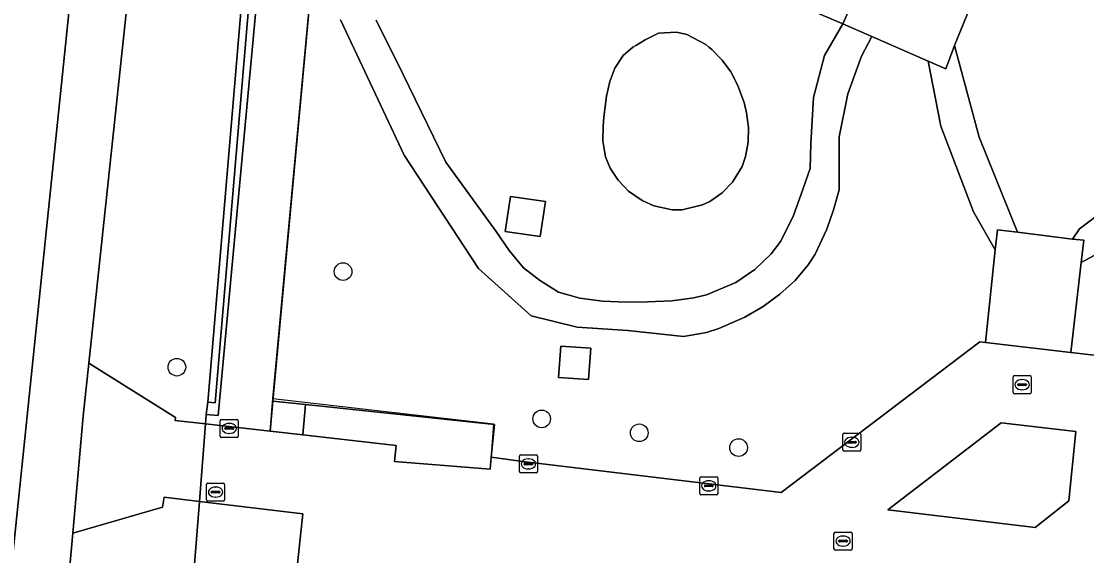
# Model space of a CAD drawing. Extents: x 157445 to 158888, y 383061 to 384688.
# Drawn here: x 157872.3 to 157931.3, y 384344.6 to 384374.2 of the extents above; entities that cross this region are included whole.
import ezdxf

# ---------------------------------------------------------------- set-up
doc = ezdxf.new("R2010")
doc.units = 0
for name, color, linetype in [('IMGEO_Berm_groen', 7, 'Continuous'), ('IMGEO_Boom', 7, 'Continuous'), ('IMGEO_Gemengd_bos', 7, 'Continuous'), ('IMGEO_Groenvoorziening', 7, 'Continuous'), ('IMGEO_Haag', 7, 'Continuous'), ('IMGEO_Hek', 7, 'Continuous'), ('IMGEO_Kolk', 7, 'Continuous'), ('IMGEO_Rijbaan_lokaal_gesloten', 7, 'Continuous'), ('IMGEO_Rioolput', 7, 'Continuous'), ('IMGEO_Terreindeel_gesloten', 7, 'Continuous'), ('IMGEO_Terreindeel_onvherhard', 7, 'Continuous'), ('IMGEO_Voetpad_gesloten', 7, 'Continuous'), ('IMGEO_Voetpad_onverhard', 7, 'Continuous'), ('IMGEO_Voetpad_open', 7, 'Continuous')]:
    doc.layers.add(name, color=color, linetype=linetype)

msp = doc.modelspace()

# ---------------------------------------------------------------- linework, layer by layer
at = {"layer": 'IMGEO_Berm_groen'}
msp.add_lwpolyline([(157879.6, 384388.855), (157876.017, 384355.263), (157880.811, 384352.261), (157880.791, 384352.091), (157882.472, 384351.901), (157882.513, 384352.411), (157882.605, 384353.1), (157884.928, 384380.619)], dxfattribs=at)
at = {"layer": 'IMGEO_Boom'}
for centre in [(157890.086, 384360.33), (157880.884, 384355.039), (157901.083, 384352.177), (157906.485, 384351.405), (157911.984, 384350.585)]:
    msp.add_circle(centre, 0.489, dxfattribs=at)
at = {"layer": 'IMGEO_Gemengd_bos'}
msp.add_lwpolyline([(157869.292, 384316.073), (157870.889, 384335.918), (157875.291, 384378.432), (157874.358, 384384.514), (157875.266, 384397.599), (157878.124, 384406.833), (157879.68, 384411.433), (157879.405, 384414.669), (157877.086, 384418.3), (157873.744, 384423.533), (157872.756, 384423.637), (157869.42, 384424.464)], dxfattribs=at)
at = {"layer": 'IMGEO_Groenvoorziening'}
for points in [[(157885.796, 384380.561), (157883.17, 384352.358), (157882.513, 384352.411), (157882.472, 384351.901), (157886.049, 384351.499), (157886.194, 384353.156), (157888.938, 384382.712), (157889.073, 384383.997), (157889.066, 384384.005)], [(157889.066, 384384.005), (157889.073, 384383.997), (157888.938, 384382.712), (157886.194, 384353.156), (157888.01, 384352.975), (157898.462, 384351.861), (157898.286, 384350.064), (157900.044, 384349.817), (157914.336, 384348.098), (157925.342, 384356.437), (157925.651, 384356.401), (157926.199, 384361.54), (157924.999, 384363.65), (157923.176, 384368.386), (157922.487, 384371.983)], [(157885.328, 384380.593), (157883.004, 384353.067), (157882.605, 384353.1), (157882.513, 384352.411), (157883.17, 384352.358), (157885.796, 384380.561)], [(157884.928, 384380.619), (157882.605, 384353.1), (157883.004, 384353.067), (157885.328, 384380.593)], [(157926.844, 384379.953), (157923.948, 384372.846), (157925.303, 384367.779), (157927.423, 384362.523), (157930.479, 384362.121), (157930.858, 384362.701), (157932.287, 384363.767)], [(157891.915, 384374.254), (157893.412, 384371.251), (157895.77, 384366.391), (157898.565, 384362.551), (157899.29, 384361.498), (157900.072, 384360.534), (157900.961, 384359.854), (157902.022, 384359.201), (157903.199, 384358.866), (157904.458, 384358.696), (157905.753, 384358.642), (157906.94, 384358.653), (157908.292, 384358.713), (157909.505, 384358.872), (157910.215, 384359.043), (157911.834, 384359.731), (157912.884, 384360.444), (157913.791, 384361.316), (157914.32, 384362.022), (157915.024, 384363.442), (157915.444, 384364.61), (157915.957, 384366.036), (157915.984, 384367.427), (157916.137, 384369.964), (157916.749, 384372.288), (157917.764, 384374.042), (157916.051, 384374.763)], [(157922.487, 384371.983), (157919.357, 384373.348), (157918.799, 384372.257), (157918.034, 384370.178), (157917.545, 384367.794), (157917.545, 384364.854), (157917.236, 384363.757), (157916.88, 384362.684), (157916.226, 384361.289), (157915.846, 384360.712), (157915.12, 384359.848), (157914.277, 384359.075), (157913.341, 384358.395), (157912.336, 384357.814), (157910.899, 384357.188), (157910.216, 384356.96), (157908.927, 384356.747), (157905.853, 384357.063), (157903.045, 384357.247), (157900.507, 384357.874), (157897.588, 384360.501), (157893.461, 384366.784), (157891.447, 384371.104), (157889.948, 384374.27)], [(157932.151, 384361.478), (157930.957, 384360.831), (157930.389, 384355.855), (157934.548, 384355.376)], [(157878.978, 384308.018), (157882.13, 384347.606), (157880.191, 384347.837), (157880.083, 384347.296), (157875.117, 384345.846), (157873.039, 384322.894), (157871.143, 384296.075)]]:
    msp.add_lwpolyline(points, dxfattribs=at)
for points in [[(157907.554, 384373.529), (157908.545, 384373.589), (157909.128, 384373.462), (157910.166, 384372.899), (157910.342, 384372.757), (157910.51, 384372.621), (157911.074, 384372.045), (157911.549, 384371.393), (157911.933, 384370.68), (157912.297, 384369.69), (157912.432, 384369.122), (157912.536, 384368.307), (157912.522, 384367.495), (157912.377, 384366.705), (157912.177, 384366.151), (157911.641, 384365.277), (157911.072, 384364.689), (157910.402, 384364.222), (157909.986, 384364.022), (157908.868, 384363.755), (157908.305, 384363.752), (157907.297, 384363.968), (157906.654, 384364.262), (157905.893, 384364.794), (157905.316, 384365.386), (157904.868, 384366.063), (157904.612, 384366.691), (157904.471, 384367.574), (157904.482, 384368.38), (157904.522, 384368.88), (157904.668, 384370.047), (157904.85, 384370.856), (157905.133, 384371.598), (157905.603, 384372.299), (157906.121, 384372.751), (157906.327, 384372.875), (157906.808, 384373.165)], [(157901.29, 384364.213), (157901.003, 384362.266), (157899.069, 384362.551), (157899.356, 384364.498)], [(157902.144, 384356.206), (157903.799, 384356.09), (157903.677, 384354.357), (157902.021, 384354.474)], [(157888.01, 384352.975), (157886.194, 384353.156), (157886.049, 384351.499), (157887.857, 384351.295)], [(157930.266, 384347.642), (157930.657, 384351.481), (157926.53, 384351.959), (157920.245, 384347.145), (157928.397, 384346.165)], [(157882.13, 384347.606), (157878.978, 384308.018), (157892.858, 384287.839), (157894.562, 384287.641), (157921.628, 384284.511), (157922.664, 384292.361), (157924.145, 384304.589), (157947.255, 384301.931), (157947.421, 384304.836), (157921.615, 384307.801), (157919.117, 384287.599), (157904.706, 384289.265), (157903.64, 384289.372), (157894.565, 384290.48), (157881.988, 384308.806), (157884.766, 384337.762), (157887.038, 384339.323), (157887.861, 384346.922)]]:
    msp.add_lwpolyline(points, close=True, dxfattribs=at)
at = {"layer": 'IMGEO_Haag'}
msp.add_lwpolyline([(157884.928, 384380.619), (157882.605, 384353.1), (157883.004, 384353.067), (157885.328, 384380.593)], dxfattribs=at)
at = {"layer": 'IMGEO_Hek'}
for points in [[(157886.207, 384353.31), (157888.938, 384382.712)], [(157882.472, 384351.901), (157882.513, 384352.411), (157883.17, 384352.358), (157885.796, 384380.561)], [(157886.049, 384351.499), (157886.207, 384353.31)], [(157886.207, 384353.31), (157898.419, 384351.896), (157898.418, 384351.879)], [(157882.13, 384347.606), (157882.472, 384351.901)], [(157898.418, 384351.879), (157898.291, 384350.166)], [(157894.562, 384287.641), (157892.858, 384287.839), (157878.978, 384308.018), (157882.13, 384347.606)]]:
    msp.add_lwpolyline(points, dxfattribs=at)
at = {"layer": 'IMGEO_Kolk'}
for p, q in [((157883.285, 384351.224), (157883.285, 384352.076)), ((157883.36, 384352.15), (157884.212, 384352.15)), ((157883.544, 384351.644), (157883.544, 384351.656)), ((157883.982, 384351.607), (157883.584, 384351.607)), ((157883.587, 384351.693), (157883.985, 384351.693)), ((157883.773, 384351.93), (157883.798, 384351.93)), ((157884.028, 384351.656), (157884.028, 384351.644)), ((157884.286, 384352.076), (157884.286, 384351.224)), ((157884.212, 384351.15), (157883.36, 384351.15)), ((157883.796, 384351.37), (157883.771, 384351.37)), ((157917.754, 384350.455), (157917.754, 384351.307)), ((157917.829, 384351.381), (157918.681, 384351.381)), ((157918.242, 384351.161), (157918.267, 384351.161)), ((157918.755, 384351.307), (157918.755, 384350.455)), ((157918.013, 384350.875), (157918.013, 384350.887)), ((157918.451, 384350.838), (157918.053, 384350.838)), ((157918.056, 384350.924), (157918.454, 384350.924)), ((157918.265, 384350.601), (157918.24, 384350.601)), ((157918.497, 384350.887), (157918.497, 384350.875)), ((157899.846, 384349.257), (157899.846, 384350.109)), ((157899.921, 384350.183), (157900.773, 384350.183)), ((157900.334, 384349.963), (157900.359, 384349.963)), ((157900.847, 384350.109), (157900.847, 384349.257)), ((157918.681, 384350.381), (157917.829, 384350.381)), ((157900.105, 384349.677), (157900.105, 384349.689)), ((157900.543, 384349.64), (157900.145, 384349.64)), ((157900.148, 384349.726), (157900.546, 384349.726)), ((157900.357, 384349.403), (157900.332, 384349.403)), ((157900.589, 384349.689), (157900.589, 384349.677)), ((157900.773, 384349.183), (157899.921, 384349.183)), ((157909.832, 384348.044), (157909.832, 384348.896)), ((157909.907, 384348.97), (157910.759, 384348.97)), ((157910.32, 384348.75), (157910.345, 384348.75)), ((157910.833, 384348.896), (157910.833, 384348.044)), ((157910.091, 384348.464), (157910.091, 384348.476)), ((157910.529, 384348.427), (157910.131, 384348.427)), ((157910.134, 384348.513), (157910.532, 384348.513)), ((157910.343, 384348.19), (157910.318, 384348.19)), ((157910.575, 384348.476), (157910.575, 384348.464)), ((157910.759, 384347.97), (157909.907, 384347.97))]:
    msp.add_line(p, q, dxfattribs=at)
for points in [[(157883.285, 384351.224), (157883.285, 384352.076)], [(157883.36, 384352.15), (157884.212, 384352.15)], [(157884.286, 384352.076), (157884.286, 384351.224)], [(157884.212, 384351.15), (157883.36, 384351.15)], [(157917.754, 384350.455), (157917.754, 384351.307)], [(157917.829, 384351.381), (157918.681, 384351.381)], [(157918.755, 384351.307), (157918.755, 384350.455)], [(157899.846, 384349.257), (157899.846, 384350.109)], [(157899.921, 384350.183), (157900.773, 384350.183)], [(157900.847, 384350.109), (157900.847, 384349.257)], [(157918.681, 384350.381), (157917.829, 384350.381)], [(157900.773, 384349.183), (157899.921, 384349.183)], [(157909.832, 384348.044), (157909.832, 384348.896)], [(157909.907, 384348.97), (157910.759, 384348.97)], [(157910.833, 384348.896), (157910.833, 384348.044)], [(157910.759, 384347.97), (157909.907, 384347.97)]]:
    msp.add_lwpolyline(points, dxfattribs=at)
for centre, radius, start, end in [((157883.362, 384352.074), 0.0765, 91.55205, 178.44795), ((157883.362, 384352.074), 0.0765, 91.55205, 178.44795), ((157883.584, 384351.653), 0.0403, 85.87752, 175.75265), ((157883.581, 384351.643), 0.0366, 178.93798, 274.71019), ((157883.985, 384351.65), 0.043, 264.86636, 352.45326), ((157883.989, 384351.655), 0.0386, 1.73085, 96.63898), ((157884.21, 384352.074), 0.0765, 1.55205, 88.44795), ((157884.21, 384352.074), 0.0765, 1.55205, 88.44795), ((157883.362, 384351.226), 0.0765, 181.55205, 268.44795), ((157883.362, 384351.226), 0.0765, 181.55205, 268.44795), ((157884.21, 384351.226), 0.0765, 271.55205, 358.44795), ((157884.21, 384351.226), 0.0765, 271.55205, 358.44795), ((157917.831, 384351.305), 0.0765, 91.55205, 178.44795), ((157917.831, 384351.305), 0.0765, 91.55205, 178.44795), ((157918.679, 384351.305), 0.0765, 1.55205, 88.44795), ((157918.679, 384351.305), 0.0765, 1.55205, 88.44795), ((157917.831, 384350.457), 0.0765, 181.55205, 268.44795), ((157917.831, 384350.457), 0.0765, 181.55205, 268.44795), ((157918.053, 384350.884), 0.0403, 85.87752, 175.75265), ((157918.05, 384350.874), 0.0366, 178.93798, 274.71019), ((157918.454, 384350.881), 0.043, 264.86636, 352.45326), ((157918.458, 384350.886), 0.0386, 1.73085, 96.63898), ((157918.679, 384350.457), 0.0765, 271.55205, 358.44795), ((157918.679, 384350.457), 0.0765, 271.55205, 358.44795), ((157899.923, 384350.107), 0.0765, 91.55205, 178.44795), ((157899.923, 384350.107), 0.0765, 91.55205, 178.44795), ((157900.771, 384350.107), 0.0765, 1.55205, 88.44795), ((157900.771, 384350.107), 0.0765, 1.55205, 88.44795), ((157899.923, 384349.259), 0.0765, 181.55205, 268.44795), ((157899.923, 384349.259), 0.0765, 181.55205, 268.44795), ((157900.145, 384349.686), 0.0403, 85.87752, 175.75265), ((157900.142, 384349.676), 0.0366, 178.93798, 274.71019), ((157900.546, 384349.683), 0.043, 264.86636, 352.45326), ((157900.55, 384349.688), 0.0386, 1.73085, 96.63898), ((157900.771, 384349.259), 0.0765, 271.55205, 358.44795), ((157900.771, 384349.259), 0.0765, 271.55205, 358.44795), ((157909.909, 384348.894), 0.0765, 91.55205, 178.44795), ((157909.909, 384348.894), 0.0765, 91.55205, 178.44795), ((157910.757, 384348.894), 0.0765, 1.55205, 88.44795), ((157910.757, 384348.894), 0.0765, 1.55205, 88.44795), ((157909.909, 384348.046), 0.0765, 181.55205, 268.44795), ((157909.909, 384348.046), 0.0765, 181.55205, 268.44795), ((157910.131, 384348.473), 0.0403, 85.87752, 175.75265), ((157910.128, 384348.463), 0.0366, 178.93798, 274.71019), ((157910.532, 384348.47), 0.043, 264.86636, 352.45326), ((157910.536, 384348.475), 0.0386, 1.73085, 96.63898), ((157910.757, 384348.046), 0.0765, 271.55205, 358.44795), ((157910.757, 384348.046), 0.0765, 271.55205, 358.44795)]:
    msp.add_arc(centre, radius, start, end, dxfattribs=at)
for centre, major_axis, ratio, start_param, end_param in [((157883.772, 384351.65), (-0.387, 0.002), 0.722429, 4.712389, 7.853982), ((157883.797, 384351.65), (-0.39, 0.002), 0.717154, 1.570796, 4.712389), ((157918.241, 384350.881), (-0.387, 0.002), 0.722429, 4.712389, 7.853982), ((157918.266, 384350.881), (-0.39, 0.002), 0.717154, 1.570796, 4.712389), ((157900.333, 384349.683), (-0.387, 0.002), 0.722429, 4.712389, 7.853982), ((157900.358, 384349.683), (-0.39, 0.002), 0.717154, 1.570796, 4.712389), ((157910.319, 384348.47), (-0.387, 0.002), 0.722429, 4.712389, 7.853982), ((157910.344, 384348.47), (-0.39, 0.002), 0.717154, 1.570796, 4.712389)]:
    msp.add_ellipse(centre, major_axis=major_axis, ratio=ratio, start_param=start_param, end_param=end_param, dxfattribs=at)
at = {"layer": 'IMGEO_Rijbaan_lokaal_gesloten'}
for points in [[(157876.715, 384392.186), (157875.291, 384378.432), (157870.889, 384335.918), (157869.292, 384316.073), (157865.666, 384250), (157865.5, 384246.978), (157864.439, 384227.642)], [(157871.143, 384296.075), (157873.039, 384322.894), (157875.117, 384345.846), (157875.704, 384352.327), (157876.017, 384355.263), (157879.6, 384388.855)]]:
    msp.add_lwpolyline(points, dxfattribs=at)
at = {"layer": 'IMGEO_Rioolput'}
for p, q in [((157927.257, 384354.572), (157928.109, 384354.572)), ((157927.182, 384353.646), (157927.182, 384354.498)), ((157927.441, 384354.066), (157927.441, 384354.078)), ((157927.879, 384354.029), (157927.481, 384354.029)), ((157927.484, 384354.115), (157927.882, 384354.115)), ((157927.67, 384354.352), (157927.695, 384354.352)), ((157927.925, 384354.078), (157927.925, 384354.066)), ((157928.183, 384354.498), (157928.183, 384353.646)), ((157928.109, 384353.572), (157927.257, 384353.572)), ((157927.693, 384353.792), (157927.668, 384353.792)), ((157882.605, 384348.623), (157883.457, 384348.623)), ((157882.53, 384347.697), (157882.53, 384348.549)), ((157882.789, 384348.117), (157882.789, 384348.129)), ((157883.227, 384348.08), (157882.829, 384348.08)), ((157882.832, 384348.166), (157883.23, 384348.166)), ((157883.018, 384348.403), (157883.043, 384348.403)), ((157883.273, 384348.129), (157883.273, 384348.117)), ((157883.531, 384348.549), (157883.531, 384347.697)), ((157883.457, 384347.623), (157882.605, 384347.623)), ((157883.041, 384347.843), (157883.016, 384347.843)), ((157917.267, 384344.984), (157917.267, 384345.836)), ((157917.342, 384345.91), (157918.194, 384345.91)), ((157917.755, 384345.69), (157917.78, 384345.69)), ((157918.268, 384345.836), (157918.268, 384344.984)), ((157917.526, 384345.404), (157917.526, 384345.416)), ((157917.964, 384345.367), (157917.566, 384345.367)), ((157917.569, 384345.453), (157917.967, 384345.453)), ((157917.778, 384345.13), (157917.753, 384345.13)), ((157918.01, 384345.416), (157918.01, 384345.404)), ((157918.194, 384344.91), (157917.342, 384344.91))]:
    msp.add_line(p, q, dxfattribs=at)
for points in [[(157927.257, 384354.572), (157928.109, 384354.572)], [(157927.182, 384353.646), (157927.182, 384354.498)], [(157928.183, 384354.498), (157928.183, 384353.646)], [(157928.109, 384353.572), (157927.257, 384353.572)], [(157882.605, 384348.623), (157883.457, 384348.623)], [(157882.53, 384347.697), (157882.53, 384348.549)], [(157883.531, 384348.549), (157883.531, 384347.697)], [(157883.457, 384347.623), (157882.605, 384347.623)], [(157917.267, 384344.984), (157917.267, 384345.836)], [(157917.342, 384345.91), (157918.194, 384345.91)], [(157918.268, 384345.836), (157918.268, 384344.984)], [(157918.194, 384344.91), (157917.342, 384344.91)]]:
    msp.add_lwpolyline(points, dxfattribs=at)
for centre, radius, start, end in [((157927.259, 384354.496), 0.0765, 91.55205, 178.44795), ((157927.259, 384354.496), 0.0765, 91.55205, 178.44795), ((157928.107, 384354.496), 0.0765, 1.55205, 88.44795), ((157928.107, 384354.496), 0.0765, 1.55205, 88.44795), ((157927.481, 384354.075), 0.0403, 85.87752, 175.75265), ((157927.478, 384354.065), 0.0366, 178.93798, 274.71019), ((157927.882, 384354.072), 0.043, 264.86636, 352.45326), ((157927.886, 384354.077), 0.0386, 1.73085, 96.63898), ((157927.259, 384353.648), 0.0765, 181.55205, 268.44795), ((157927.259, 384353.648), 0.0765, 181.55205, 268.44795), ((157928.107, 384353.648), 0.0765, 271.55205, 358.44795), ((157928.107, 384353.648), 0.0765, 271.55205, 358.44795), ((157882.607, 384348.547), 0.0765, 91.55205, 178.44795), ((157882.607, 384348.547), 0.0765, 91.55205, 178.44795), ((157883.455, 384348.547), 0.0765, 1.55205, 88.44795), ((157883.455, 384348.547), 0.0765, 1.55205, 88.44795), ((157882.829, 384348.126), 0.0403, 85.87752, 175.75265), ((157882.826, 384348.116), 0.0366, 178.93798, 274.71019), ((157883.23, 384348.123), 0.043, 264.86636, 352.45326), ((157883.234, 384348.128), 0.0386, 1.73085, 96.63898), ((157882.607, 384347.699), 0.0765, 181.55205, 268.44795), ((157882.607, 384347.699), 0.0765, 181.55205, 268.44795), ((157883.455, 384347.699), 0.0765, 271.55205, 358.44795), ((157883.455, 384347.699), 0.0765, 271.55205, 358.44795), ((157917.344, 384345.834), 0.0765, 91.55205, 178.44795), ((157917.344, 384345.834), 0.0765, 91.55205, 178.44795), ((157918.192, 384345.834), 0.0765, 1.55205, 88.44795), ((157918.192, 384345.834), 0.0765, 1.55205, 88.44795), ((157917.566, 384345.413), 0.0403, 85.87752, 175.75265), ((157917.563, 384345.403), 0.0366, 178.93798, 274.71019), ((157917.967, 384345.41), 0.043, 264.86636, 352.45326), ((157917.971, 384345.415), 0.0386, 1.73085, 96.63898), ((157917.344, 384344.986), 0.0765, 181.55205, 268.44795), ((157917.344, 384344.986), 0.0765, 181.55205, 268.44795), ((157918.192, 384344.986), 0.0765, 271.55205, 358.44795), ((157918.192, 384344.986), 0.0765, 271.55205, 358.44795)]:
    msp.add_arc(centre, radius, start, end, dxfattribs=at)
for centre, major_axis, ratio, start_param, end_param in [((157927.669, 384354.072), (-0.387, 0.002), 0.722429, 4.712389, 7.853982), ((157927.694, 384354.072), (-0.39, 0.002), 0.717154, 1.570796, 4.712389), ((157883.017, 384348.123), (-0.387, 0.002), 0.722429, 4.712389, 7.853982), ((157883.042, 384348.123), (-0.39, 0.002), 0.717154, 1.570796, 4.712389), ((157917.754, 384345.41), (-0.387, 0.002), 0.722429, 4.712389, 7.853982), ((157917.779, 384345.41), (-0.39, 0.002), 0.717154, 1.570796, 4.712389)]:
    msp.add_ellipse(centre, major_axis=major_axis, ratio=ratio, start_param=start_param, end_param=end_param, dxfattribs=at)
at = {"layer": 'IMGEO_Terreindeel_gesloten'}
msp.add_lwpolyline([(157901.003, 384362.266), (157901.29, 384364.213), (157899.356, 384364.498), (157899.069, 384362.551)], close=True, dxfattribs=at)
at = {"layer": 'IMGEO_Terreindeel_onvherhard'}
msp.add_lwpolyline([(157907.554, 384373.529), (157906.808, 384373.165), (157906.327, 384372.875), (157906.121, 384372.751), (157905.603, 384372.299), (157905.133, 384371.598), (157904.85, 384370.856), (157904.668, 384370.047), (157904.522, 384368.88), (157904.482, 384368.38), (157904.471, 384367.574), (157904.612, 384366.691), (157904.868, 384366.063), (157905.316, 384365.386), (157905.893, 384364.794), (157906.654, 384364.262), (157907.297, 384363.968), (157908.305, 384363.752), (157908.868, 384363.755), (157909.986, 384364.022), (157910.402, 384364.222), (157911.072, 384364.689), (157911.641, 384365.277), (157912.177, 384366.151), (157912.377, 384366.705), (157912.522, 384367.495), (157912.536, 384368.307), (157912.432, 384369.122), (157912.297, 384369.69), (157911.933, 384370.68), (157911.549, 384371.393), (157911.074, 384372.045), (157910.51, 384372.621), (157910.342, 384372.757), (157910.166, 384372.899), (157909.128, 384373.462), (157908.545, 384373.589)], close=True, dxfattribs=at)
at = {"layer": 'IMGEO_Voetpad_gesloten'}
msp.add_lwpolyline([(157898.462, 384351.861), (157888.01, 384352.975), (157887.857, 384351.295), (157893.023, 384350.697), (157892.933, 384349.821), (157898.235, 384349.395), (157898.286, 384350.064)], close=True, dxfattribs=at)
at = {"layer": 'IMGEO_Voetpad_onverhard'}
for points in [[(157889.948, 384374.27), (157891.447, 384371.104), (157893.461, 384366.784), (157897.588, 384360.501), (157900.507, 384357.874), (157903.045, 384357.247), (157905.853, 384357.063), (157908.927, 384356.747), (157910.216, 384356.96), (157910.899, 384357.188), (157912.336, 384357.814), (157913.341, 384358.395), (157914.277, 384359.075), (157915.12, 384359.848), (157915.846, 384360.712), (157916.226, 384361.289), (157916.88, 384362.684), (157917.236, 384363.757), (157917.545, 384364.854), (157917.545, 384367.794), (157918.034, 384370.178), (157918.799, 384372.257), (157919.357, 384373.348), (157917.764, 384374.042), (157918.428, 384375.566)], [(157916.051, 384374.763), (157917.764, 384374.042), (157916.749, 384372.288), (157916.137, 384369.964), (157915.984, 384367.427), (157915.957, 384366.036), (157915.444, 384364.61), (157915.024, 384363.442), (157914.32, 384362.022), (157913.791, 384361.316), (157912.884, 384360.444), (157911.834, 384359.731), (157910.215, 384359.043), (157909.505, 384358.872), (157908.292, 384358.713), (157906.94, 384358.653), (157905.753, 384358.642), (157904.458, 384358.696), (157903.199, 384358.866), (157902.022, 384359.201), (157900.961, 384359.854), (157900.072, 384360.534), (157899.29, 384361.498), (157898.565, 384362.551), (157895.77, 384366.391), (157893.412, 384371.251), (157891.915, 384374.254)], [(157932.287, 384363.767), (157930.858, 384362.701), (157930.479, 384362.121), (157931.095, 384362.069), (157930.957, 384360.831), (157932.151, 384361.478)]]:
    msp.add_lwpolyline(points, dxfattribs=at)
msp.add_lwpolyline([(157923.948, 384372.846), (157923.453, 384371.564), (157922.487, 384371.983), (157923.176, 384368.386), (157924.999, 384363.65), (157926.199, 384361.54), (157926.316, 384362.641), (157927.423, 384362.523), (157925.303, 384367.779)], close=True, dxfattribs=at)
at = {"layer": 'IMGEO_Voetpad_open'}
for points in [[(157926.844, 384379.953), (157924.799, 384380.899), (157921.399, 384382.381), (157920.599, 384380.544), (157919.437, 384377.879), (157918.428, 384375.566), (157917.764, 384374.042), (157919.357, 384373.348), (157922.487, 384371.983), (157923.453, 384371.564), (157923.948, 384372.846)], [(157930.957, 384360.831), (157931.095, 384362.069), (157930.479, 384362.121), (157927.423, 384362.523), (157926.316, 384362.641), (157926.199, 384361.54), (157925.651, 384356.401), (157930.389, 384355.855)], [(157902.144, 384356.206), (157902.021, 384354.474), (157903.677, 384354.357), (157903.799, 384356.09)], [(157882.472, 384351.901), (157880.791, 384352.091), (157880.811, 384352.261), (157876.017, 384355.263), (157875.704, 384352.327), (157875.117, 384345.846), (157880.083, 384347.296), (157880.191, 384347.837), (157882.13, 384347.606)], [(157920.245, 384347.145), (157926.53, 384351.959), (157930.657, 384351.481), (157930.266, 384347.642), (157928.397, 384346.165)]]:
    msp.add_lwpolyline(points, close=True, dxfattribs=at)
msp.add_lwpolyline([(157932.179, 384338.244), (157933.437, 384349.15), (157948.684, 384347.391), (157949.4, 384353.665), (157949.142, 384353.695), (157943.919, 384354.296), (157942.829, 384354.422), (157934.548, 384355.376), (157930.389, 384355.855), (157925.651, 384356.401), (157925.342, 384356.437), (157914.336, 384348.098), (157900.044, 384349.817), (157898.286, 384350.064), (157898.235, 384349.395), (157892.933, 384349.821), (157893.023, 384350.697), (157887.857, 384351.295), (157886.049, 384351.499), (157882.472, 384351.901), (157882.13, 384347.606), (157887.861, 384346.922), (157887.038, 384339.323)], dxfattribs=at)

doc.saveas('drawing.dxf')
